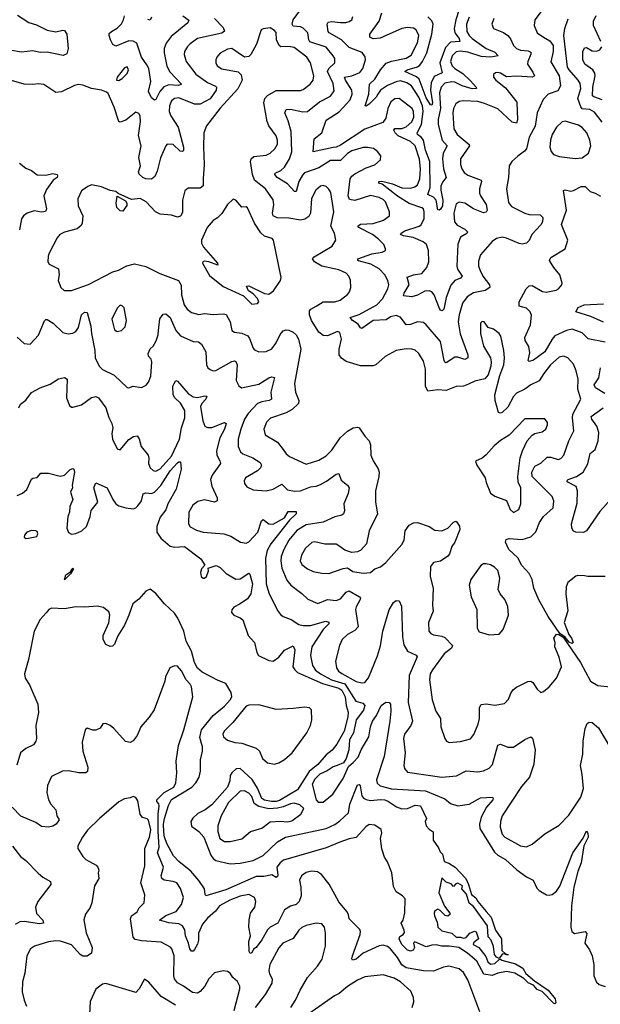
# Model space of a CAD drawing. Extents: x 1771496 to 1971148, y 471553 to 643630.
# Tile 496 of 656: x 1840313 to 1844372, y 618187 to 625066. Entities that reach past the tile are written whole.
import ezdxf

# ---------------------------------------------------------------- set-up
doc = ezdxf.new("R2010")
doc.units = 0

msp = doc.modelspace()

# ---------------------------------------------------------------- linework, layer by layer
at = {"layer": '0CON10XD'}
for points in [[(1843405, 625203.1), (1843362, 625065), (1843350.2, 625005), (1843356, 624975), (1843384.4, 624935), (1843390.9, 624915), (1843325, 624909.6), (1843288.9, 624871.1), (1843250.3, 624765), (1843266.5, 624695), (1843209.3, 624670.7), (1843188.5, 624625), (1843184.2, 624574.2), (1843199.5, 624485), (1843195, 624470), (1843185, 624470.7), (1843155, 624520), (1843105, 624650.5), (1843086.1, 624666.1), (1843005.7, 624705), (1843020.8, 624715), (1843095, 624737.4), (1843111, 624749), (1843129.1, 624775), (1843158.9, 624835), (1843195, 624964.4), (1843203.9, 625036.1), (1843195, 625059.6), (1843166.1, 625086.1)], [(1843795, 624113.1), (1843753.8, 624075), (1843734, 624045), (1843730.5, 623965), (1843715.5, 623884.5), (1843729.5, 623789.5), (1843752, 623762), (1843844.1, 623714.1), (1843875, 623706.2), (1843952.4, 623702.4), (1843970, 623685), (1843968.6, 623655), (1843957.1, 623632.9), (1843893.6, 623566.4), (1843875, 623523.8), (1843855, 623504.3), (1843825, 623498.9), (1843805, 623503.3), (1843715, 623540.4), (1843685, 623547.1), (1843645, 623538.5), (1843615, 623515.7), (1843535, 623424), (1843519.7, 623380.3), (1843520.8, 623345), (1843531.1, 623315), (1843550.7, 623275), (1843597.5, 623215), (1843599.2, 623195), (1843568, 623175), (1843485, 623158), (1843440.4, 623129.6), (1843408.4, 623085), (1843385.3, 623005.3), (1843377.1, 622955), (1843391.5, 622871.5), (1843445.4, 622725), (1843445.7, 622705), (1843425, 622693.3), (1843375, 622708.1), (1843355, 622708.1), (1843295, 622670), (1843285, 622674.2), (1843280, 622685), (1843255, 622817.1), (1843155, 622935.6), (1843135, 622951.1), (1843095, 622955.4), (1843045, 622935.9), (1843015.3, 622935.3), (1842975, 622987.5), (1842945, 623000), (1842905, 622989.6), (1842875, 622970), (1842784.8, 622965.2), (1842705, 622909.4), (1842695, 622913.8), (1842679.5, 622939.5), (1842640, 622965), (1842623.4, 622986.6), (1842685, 623006.3), (1842809.6, 623075), (1842848.4, 623115), (1842886.4, 623185), (1842892.5, 623215), (1842886.5, 623245), (1842865.4, 623285), (1842825, 623326.7), (1842768.5, 623358.5), (1842682, 623382), (1842675.8, 623385), (1842675.8, 623395), (1842775, 623431.2), (1842847.3, 623442.7), (1842870, 623455), (1842871.2, 623465), (1842857.5, 623495), (1842819.5, 623535), (1842778.5, 623565), (1842684.5, 623615), (1842676.9, 623625), (1842695, 623638.4), (1842785, 623642.2), (1842855.3, 623664.7), (1842898, 623695), (1842899.2, 623725), (1842869.6, 623795), (1842855, 623810.9), (1842825, 623824.6), (1842765, 623837.3), (1842655, 623802.2), (1842619.6, 623809.6), (1842608.4, 623835), (1842623.9, 623955), (1842635, 623973.3), (1842655, 623989.5), (1842735, 624030.6), (1842795, 624053.3), (1842835, 624086.7), (1842838, 624115), (1842815, 624146), (1842786.6, 624166.6), (1842744.5, 624174.5), (1842715, 624172.7), (1842635, 624149.1), (1842605, 624131.2), (1842556.2, 624083.8), (1842486.7, 624083.3), (1842405, 624031.9), (1842305, 623996.4), (1842289, 623981), (1842264.8, 623935), (1842245, 623866.2), (1842235, 623867.1), (1842185, 623918.8), (1842112.9, 623965), (1842095.8, 623985), (1842098.8, 623995), (1842138.3, 624011.7), (1842164.8, 624035.2), (1842199.2, 624095), (1842216, 624144), (1842210.2, 624285), (1842188.7, 624358.7), (1842167.1, 624415), (1842175, 624438.2), (1842205, 624441.8), (1842293.4, 624423.4), (1842325, 624424.6), (1842408.2, 624491.8), (1842485, 624532.1), (1842510.8, 624569.2), (1842505, 624621.4), (1842465.2, 624705), (1842474.8, 624725.2), (1842516.9, 624765), (1842515.7, 624794.3), (1842505, 624814.2), (1842455, 624873.8), (1842341.2, 624911.2), (1842333.2, 624925), (1842326.2, 624975), (1842295, 625007.7), (1842275, 625015.9), (1842225, 625021.8), (1842217.5, 625035), (1842224.7, 625065), (1842275, 625134.5)], [(1843965, 625132.9), (1843914.3, 625065), (1843908.8, 625025), (1843931.4, 624975), (1843973.6, 624943.6), (1844019.4, 624919.4), (1844041.8, 624885), (1844043.2, 624845), (1844025, 624772.5), (1844083.2, 624673.2), (1844093.3, 624605), (1844075, 624569.4), (1844007.5, 624545), (1843971.8, 624508.2), (1843929.6, 624415), (1843917.5, 624322.5), (1843875.3, 624245), (1843855.3, 624165), (1843842.3, 624147.7), (1843795, 624113.1)], [(1840297.7, 625097.7), (1840376.4, 625046.4), (1840430.6, 625030.6), (1840504.1, 624994.1), (1840565, 624982.5), (1840615, 624994.2), (1840625, 624991.2), (1840643.1, 624965), (1840651.1, 624865), (1840641.7, 624828.3), (1840615.8, 624815.8), (1840505, 624838.8), (1840455, 624836.5), (1840405, 624848.2), (1840325, 624840), (1840245, 624852.5)], [(1841675, 625074.4), (1841735, 625012.5), (1841744.5, 624985.5), (1841726.6, 624973.4), (1841555.3, 624934.7), (1841505, 624898.9), (1841485, 624879.2), (1841464.5, 624845), (1841462.2, 624822.2), (1841476.5, 624775), (1841543.1, 624685), (1841625, 624626.7), (1841680.9, 624600.9), (1841687.8, 624595), (1841686.1, 624575), (1841645, 624513.4), (1841575, 624475.7), (1841535, 624475.8), (1841425, 624520), (1841395, 624516.2), (1841375, 624500), (1841359.4, 624465), (1841357.2, 624425), (1841368.7, 624395), (1841420, 624315), (1841457.7, 624175), (1841457.5, 624152.5), (1841450, 624145), (1841435, 624148.5), (1841385, 624193.6), (1841343.7, 624196.3), (1841334, 624186), (1841298.3, 624101.7), (1841275, 624008.8), (1841258.3, 623971.7), (1841235, 623953.1), (1841195, 623954.6), (1841173.3, 623965), (1841148.3, 623988.3), (1841142.4, 624002.4), (1841158.5, 624045), (1841144.7, 624104.7), (1841162, 624185), (1841142.8, 624257.2), (1841157.6, 624355), (1841154.4, 624395), (1841145, 624412), (1841125, 624420), (1841056, 624365), (1841015, 624350.8), (1841005, 624354), (1840974, 624455), (1840930.7, 624550.7), (1840920.7, 624560.7), (1840884.1, 624574.1), (1840815, 624586.7), (1840755, 624609.4), (1840725, 624613.1), (1840695, 624605.6), (1840605, 624562.5), (1840565, 624558.9), (1840482.7, 624612.7), (1840445, 624619.2), (1840404.1, 624614.1), (1840345, 624617.1), (1840255, 624642.5)], [(1841454.1, 625094.1), (1841495.7, 625064.3), (1841489.4, 625045), (1841370.7, 624949.3), (1841336.6, 624903.4), (1841323.8, 624866.2), (1841322.4, 624835), (1841341.6, 624741.6), (1841362.5, 624702.5), (1841444.2, 624615), (1841422.9, 624607.1), (1841355, 624611.1), (1841321.5, 624598.5), (1841292.8, 624565), (1841265, 624508.8), (1841255, 624503.8), (1841235, 624520.8), (1841213.3, 624565), (1841230.5, 624635), (1841214.8, 624725), (1841202.2, 624752.2), (1841163.5, 624805), (1841132.5, 624902.5), (1841106.9, 624916.9), (1841075, 624917.6), (1840985, 624881.8), (1840965, 624892.9), (1840946.7, 624925), (1840937.8, 624955), (1840939.4, 624970.6), (1840953.8, 624985), (1840995, 625007.1), (1841025, 625038.6), (1841039.5, 625065), (1841045.5, 625094.5)], [(1841233.2, 625085), (1841225, 625063.3), (1841207.8, 625067.8)], [(1843627.5, 625075), (1843614, 625035), (1843625, 625003.8), (1843695, 624976.4), (1843725, 624956.5), (1843743.3, 624933.3), (1843766.1, 624885), (1843785, 624865.4), (1843815, 624854.1), (1843868.4, 624848.4), (1843885, 624838.6), (1843887.1, 624825), (1843865.4, 624775), (1843863.8, 624755), (1843900.6, 624700.6), (1843911.9, 624675), (1843895, 624664), (1843788.4, 624671.6), (1843716.5, 624666.5), (1843675, 624692.9), (1843655, 624697.5), (1843640, 624695), (1843625.9, 624684.1), (1843626, 624665), (1843642, 624645), (1843709.6, 624589.6), (1843789.3, 624489.3), (1843793.6, 624366.4), (1843785, 624344), (1843755, 624350.6), (1843655, 624444.7), (1843561.7, 624481.7), (1843515, 624494.7), (1843415, 624499.6), (1843385, 624494.5), (1843361.5, 624478.5), (1843346.5, 624445), (1843341.2, 624415), (1843348.2, 624305), (1843370.4, 624265), (1843454.5, 624195), (1843456.4, 624185), (1843395.5, 624095), (1843395.6, 624055), (1843404.4, 624025), (1843419.2, 623999.2), (1843445, 623979.1), (1843538, 623945), (1843542.2, 623935), (1843527.9, 623885), (1843528.2, 623855), (1843534.8, 623834.8), (1843573.5, 623775), (1843581.4, 623735), (1843575, 623722), (1843555, 623718.1), (1843485, 623745.4), (1843425, 623783.6), (1843385, 623791.5), (1843365, 623779.2), (1843348.5, 623715), (1843352.9, 623655), (1843371.3, 623631.3), (1843425, 623603.8), (1843442.5, 623585), (1843438.5, 623571.5), (1843393.9, 623546.1), (1843375, 623497.5), (1843367.7, 623345), (1843374, 623324), (1843405.5, 623274.5), (1843395, 623260.9), (1843354.4, 623245), (1843327.2, 623212.8), (1843293.1, 623125), (1843278.1, 623045), (1843267, 623033), (1843255, 623036.2), (1843247.6, 623047.6), (1843210.4, 623145), (1843195, 623164.5), (1843175, 623171.5), (1843145, 623169.1), (1843095, 623142.9), (1843055, 623130.9), (1842996.4, 623136.4), (1843001.1, 623155), (1843036.7, 623215), (1843022.7, 623267.3), (1843065.9, 623284.1), (1843125, 623294.1), (1843160, 623335), (1843173.4, 623375), (1843171.2, 623455), (1843156, 623495), (1843132.7, 623515), (1843063.3, 623545), (1842995, 623555.4), (1842974.4, 623565), (1842980, 623575), (1843005, 623590.2), (1843105, 623622.9), (1843118, 623632), (1843141.4, 623675), (1843140.2, 623725), (1843135, 623744.3), (1843125, 623752.9), (1843035, 623781.3), (1842954.3, 623834.3), (1842847.6, 623917.6), (1842824.2, 623925), (1842822.5, 623935), (1842845, 623937.3), (1842918.7, 623918.6), (1842985, 623892.6), (1843045, 623890), (1843075, 623898.5), (1843095, 623913.5), (1843110.6, 623955), (1843114.7, 624025), (1843109, 624091), (1843078.6, 624185), (1843045.4, 624215), (1842957.9, 624255), (1842936.9, 624275), (1842927.8, 624295), (1842935, 624305.6), (1842985, 624306), (1843015, 624316.8), (1843055, 624351.8), (1843067.3, 624385), (1843066.9, 624425), (1843057.1, 624445), (1842965, 624515.6), (1842935, 624514.4), (1842906.4, 624493.6), (1842886.5, 624445), (1842872.7, 624377.3), (1842852.2, 624347.8), (1842725, 624300.6), (1842555, 624189.8), (1842525, 624175.6), (1842505, 624173.8), (1842365, 624143.3), (1842370.8, 624235), (1842424.4, 624275), (1842454.8, 624365.2), (1842546.8, 624423.2), (1842622.5, 624507.5), (1842636.7, 624545), (1842635.9, 624575), (1842590.5, 624645), (1842584.6, 624665), (1842635, 624673.5), (1842691.7, 624698.3), (1842712.5, 624725), (1842730.9, 624785), (1842728.1, 624808.1), (1842706.6, 624836.6), (1842615, 624872.4), (1842562.1, 624925), (1842475.6, 624975), (1842468.5, 624985), (1842461.5, 625035), (1842470, 625050), (1842495, 625054.6), (1842555, 625046.2), (1842592.6, 625047.4), (1842617.1, 625052.9), (1842634.3, 625065), (1842642.4, 625087.6)], [(1843454.2, 625085), (1843436.2, 625035), (1843439, 624985), (1843455.8, 624955.8), (1843476.5, 624935), (1843574.6, 624864.6), (1843635, 624840.4), (1843658, 624815), (1843605.8, 624804.2), (1843538.2, 624808.2), (1843445, 624839), (1843395, 624846.4), (1843365, 624840.8), (1843336.6, 624815), (1843325.3, 624775), (1843336.7, 624745), (1843355.4, 624725), (1843410.4, 624690.4), (1843465, 624640), (1843504.5, 624595), (1843505.7, 624585), (1843475, 624583.8), (1843406.7, 624605), (1843355, 624629.3), (1843335, 624631.9), (1843285, 624623.6), (1843258.6, 624595), (1843248.5, 624555), (1843253.5, 624445), (1843238.3, 624368.3), (1843238.3, 624335), (1843265.2, 624225.2), (1843302.1, 624185), (1843273, 624135), (1843269, 624095), (1843274.8, 624025), (1843294.5, 623965), (1843267.8, 623932.2), (1843257.8, 623902.2), (1843256.3, 623875), (1843270.9, 623805), (1843267.7, 623765), (1843255, 623741.8), (1843245, 623735.6), (1843235, 623737.5), (1843224.1, 623805), (1843205, 623825.9), (1843166.7, 623845), (1843182.3, 623895), (1843181, 624075), (1843150.4, 624155), (1843134.7, 624224.7), (1843120.4, 624245), (1843094.1, 624265), (1843090.8, 624275), (1843121.1, 624335), (1843133.4, 624425), (1843128.6, 624465), (1843103.9, 624525), (1843051.8, 624605), (1843018.9, 624625), (1842975, 624638.5), (1842945, 624632.8), (1842884.3, 624605.7), (1842835.7, 624575), (1842817.5, 624545), (1842805, 624524), (1842755, 624476), (1842735, 624462), (1842727.5, 624465), (1842753.8, 624545), (1842757.5, 624615), (1842795, 624650.4), (1842834.2, 624715), (1842875, 624762.9), (1842912.7, 624777.3), (1843015, 624797.8), (1843050.7, 624819.3), (1843094.1, 624905), (1843103.1, 624955), (1843085, 624995.6), (1843065, 625007.3), (1843025, 625012.4), (1842984.2, 625005), (1842831.8, 624938.2), (1842785, 624933.5), (1842761.4, 624945), (1842760.6, 624965), (1842825, 625057.1), (1842843.6, 625115)], [(1844385, 624349.6), (1844330.5, 624420.5), (1844298.2, 624438.2), (1844245, 624444.3), (1844235, 624456.7), (1844215.8, 624515), (1844235.4, 624585), (1844230.2, 624620.2), (1844217.8, 624645), (1844154, 624715), (1844142.5, 624735), (1844116.5, 624955), (1844124.2, 625004.2), (1844147.3, 625072.7)], [(1844375.6, 624915), (1844324.7, 625025), (1844325.3, 625055), (1844342, 625095)], [(1844405, 621176.7), (1844285, 621175.6), (1844260.3, 621180.3), (1844215.8, 621184.2), (1844201.3, 621178.7), (1844145.8, 621134.2), (1844132, 621105), (1844130, 621055), (1844144.1, 620935.9), (1844118.8, 620855), (1844151.4, 620771.4), (1844171.2, 620745), (1844182.5, 620715), (1844175, 620707.5), (1844155, 620717.5), (1844125, 620752.5), (1844088.3, 620778.3), (1844007.7, 620897.7), (1843943.2, 621013.2), (1843907.1, 621095), (1843895.7, 621155), (1843875, 621198), (1843822.8, 621252.8), (1843795, 621305.6), (1843732.1, 621365), (1843710, 621415), (1843713.8, 621435), (1843735, 621441.1), (1843826.2, 621433.8), (1843885, 621452.9), (1843921.2, 621488.8), (1843947.3, 621552.7), (1843975, 621595.5), (1844042.2, 621655), (1844047.8, 621705), (1844035, 621734), (1843896, 621875), (1843892.1, 621905), (1843915, 621946.2), (1843955, 621967.9), (1844001.1, 622008.9), (1844025, 622010.4), (1844076.4, 621993.6), (1844095, 622000), (1844116.7, 622023.3), (1844152.3, 622125), (1844186.5, 622195), (1844176.7, 622285), (1844179.5, 622310.5), (1844235.4, 622415), (1844215.7, 622485), (1844215.9, 622555), (1844204.1, 622614.1), (1844185, 622659.2), (1844145, 622702.9), (1844115, 622715.6), (1844085, 622709.6), (1844024.6, 622655), (1843977.9, 622595), (1843945, 622542.5), (1843885, 622516.4), (1843845.3, 622484.7), (1843785, 622456.5), (1843765, 622434.3), (1843725, 622358.1), (1843685, 622323.1), (1843675, 622317.5), (1843661.1, 622321.1), (1843636.9, 622405), (1843635.3, 622445), (1843669.5, 622580.5), (1843698.5, 622655), (1843702.9, 622705), (1843696.7, 622755), (1843675.6, 622855), (1843665, 622873.8), (1843625, 622903.3), (1843587, 622917), (1843560, 622955), (1843545, 622956.7), (1843533.3, 622945), (1843534, 622875), (1843555.8, 622785), (1843603.3, 622705), (1843609.4, 622675), (1843607.1, 622645), (1843588.5, 622585), (1843565, 622556.9), (1843495, 622540.4), (1843450.5, 622520.5), (1843415, 622506.8), (1843365, 622503.9), (1843295.4, 622474.6), (1843235, 622479.6), (1843165, 622471.1), (1843149.7, 622505), (1843150, 622625), (1843135, 622681.2), (1843102.9, 622735), (1843077, 622757), (1843055, 622764.4), (1843015, 622766.7), (1842945, 622755.6), (1842867.9, 622712.1), (1842802, 622655), (1842785, 622646.9), (1842695, 622648.1), (1842595, 622677.3), (1842561.7, 622701.7), (1842547.1, 622725), (1842545.4, 622765), (1842562.5, 622835), (1842551.5, 622881.5), (1842535, 622888.5), (1842465, 622857.5), (1842435, 622858.9), (1842403.6, 622883.6), (1842353.5, 622965), (1842338.2, 623005), (1842338.2, 623031.8), (1842349.2, 623045), (1842385, 623065.5), (1842433.3, 623095), (1842515, 623095.4), (1842552.1, 623107.9), (1842604.6, 623145.4), (1842618.6, 623165), (1842628.6, 623195), (1842625.5, 623245.5), (1842612.9, 623275), (1842594.2, 623295), (1842545, 623318.7), (1842425, 623343.9), (1842373.6, 623375), (1842360.5, 623395), (1842371.2, 623408.8), (1842496.4, 623483.6), (1842522.2, 623525), (1842513.6, 623575), (1842487.6, 623625), (1842508.7, 623725), (1842488, 623858), (1842475, 623882), (1842455, 623900), (1842435, 623907.5), (1842415, 623904.2), (1842383.9, 623876.1), (1842353, 623817), (1842346.4, 623715), (1842335, 623691.9), (1842306.2, 623673.8), (1842275, 623666.6), (1842195, 623680.7), (1842111.9, 623681.9), (1842085.7, 623695), (1842080, 623715), (1842089.1, 623775), (1842085, 623808.8), (1842031.8, 623885), (1841955.2, 623945.2), (1841941.1, 623985), (1841926, 624075), (1841931.5, 624095), (1841949.2, 624110.8), (1842035, 624120.9), (1842065, 624133.6), (1842096.3, 624163.7), (1842115, 624196.7), (1842116, 624225), (1842105.4, 624255), (1842055.6, 624325), (1842043.5, 624355), (1842018.8, 624485), (1842027.1, 624515), (1842044.2, 624535.7), (1842105, 624570.8), (1842275, 624571.5), (1842295, 624578.5), (1842343.6, 624615), (1842363.8, 624645), (1842368.4, 624675), (1842345.5, 624765), (1842320, 624805), (1842232, 624872), (1842195, 624880), (1842137.9, 624877.9), (1842125.7, 624885), (1842109.3, 624925), (1842105, 624976.7), (1842095, 624990), (1842065, 625008.8), (1842015, 625003.3), (1842000, 624995), (1841968.6, 624895), (1841927.8, 624822.2), (1841915, 624810), (1841885, 624805.6), (1841795, 624866.2), (1841765, 624860), (1841715, 624832.5), (1841690.8, 624805), (1841682.9, 624785), (1841683.1, 624765), (1841692.9, 624745), (1841725, 624722.7), (1841841.2, 624701.2), (1841862.2, 624682.2), (1841867.9, 624645), (1841837.6, 624582.4), (1841715, 624447.8), (1841618.6, 624325), (1841601.1, 624275), (1841597.5, 624175), (1841603.1, 624055), (1841594.5, 623955), (1841596.4, 623905), (1841575, 623889.5), (1841490.3, 623889.7), (1841468.3, 623871.7), (1841450.6, 623805), (1841451.3, 623718.7), (1841436.6, 623693.4), (1841415, 623687.5), (1841375, 623700), (1841295, 623706.7), (1841262.9, 623725), (1841198, 623795), (1841155, 623816.7), (1841095, 623810.6), (1841002.3, 623852.3), (1840985, 623866), (1840945, 623872), (1840885, 623899.5), (1840815, 623911.8), (1840788.1, 623901.9), (1840745, 623871.4), (1840718.6, 623815), (1840720.8, 623765), (1840753.8, 623695), (1840749.2, 623645), (1840742.1, 623627.9), (1840715, 623605.8), (1840627, 623583), (1840594.1, 623565.9), (1840575, 623542), (1840520, 623435), (1840511.4, 623415), (1840510, 623375), (1840519.5, 623359.5), (1840583.3, 623325), (1840588, 623285), (1840582.5, 623245), (1840601.2, 623195), (1840624.1, 623174.1), (1840673.9, 623173.9), (1840795, 623215.6), (1840965, 623305.8), (1841003.6, 623316.4), (1841063, 623347), (1841115, 623360), (1841195, 623341.1), (1841293.5, 623293.5), (1841422.9, 623245), (1841441.4, 623211.4), (1841443.5, 623145), (1841462.2, 623075), (1841483.1, 623043.1), (1841515, 623020.8), (1841566.1, 623006.1), (1841605, 623012.9), (1841665, 623005.6), (1841737.7, 623012.3), (1841756, 623006), (1841784.6, 622954.6), (1841796.2, 622895), (1841814.4, 622884.4), (1841866.7, 622876.7), (1841906.9, 622856.9), (1841920.1, 622840.1), (1841945, 622771.4), (1841955, 622760.5), (1841985, 622746.7), (1842035, 622747.8), (1842075, 622767.1), (1842105, 622809.2), (1842133.1, 622866.9), (1842155, 622891.5), (1842175, 622900), (1842195, 622897.7), (1842225, 622882.1), (1842245, 622864.4), (1842262.9, 622835), (1842277.5, 622765), (1842232.9, 622525), (1842241.8, 622465), (1842263.2, 622405), (1842261.5, 622385), (1842217.2, 622342.8), (1842175, 622318.9), (1842067, 622283), (1842038.6, 622255), (1842019.2, 622205), (1842030, 622165), (1842114.7, 622114.7), (1842155, 622064.2), (1842175, 622034.2), (1842198, 622015), (1842315, 621960), (1842405, 621988.1), (1842455, 622019.2), (1842495, 622058), (1842554.3, 622145), (1842605, 622192.5), (1842644.5, 622215.5), (1842675, 622219.2), (1842685, 622214), (1842726.3, 622156.3), (1842757.1, 622125), (1842764.4, 622095), (1842766.7, 622025), (1842783.3, 621985), (1842819.5, 621929.5), (1842826.2, 621905), (1842824.5, 621875), (1842800.9, 621775), (1842800.8, 621695), (1842813.6, 621615), (1842756.1, 621496.1), (1842737.8, 621405), (1842698.8, 621361.2), (1842675, 621348.2), (1842635, 621342.9), (1842585, 621360.6), (1842545, 621390.8)], [(1844385, 624506), (1844326.7, 624526.7), (1844318.2, 624535), (1844319.3, 624595), (1844336.2, 624675), (1844334, 624694), (1844318.5, 624715), (1844264, 624755), (1844248.9, 624785), (1844250, 624845), (1844260.9, 624869.1), (1844275, 624871.2), (1844315, 624850), (1844345, 624845.5), (1844367.5, 624855), (1844383, 624877)], [(1841005, 624641.2), (1841028.8, 624655), (1841065, 624690), (1841073.3, 624715), (1841065, 624736.2), (1841045, 624730), (1840993.3, 624665), (1840990, 624645), (1841005, 624641.2)], [(1844195.6, 624095.6), (1844245, 624102.2), (1844289.2, 624135), (1844305.5, 624184.5), (1844299.5, 624225), (1844277.3, 624275), (1844245, 624314.3), (1844219.4, 624329.4), (1844125, 624358), (1844105, 624352.5), (1844064.5, 624315.5), (1844035.6, 624265), (1844024.4, 624225), (1844020, 624175), (1844028, 624145), (1844044.5, 624124.5), (1844085, 624110), (1844195.6, 624095.6)], [(1840310.8, 624065), (1840355, 624028.1), (1840395, 624012.5), (1840435, 623981.4), (1840495, 623981.1), (1840545, 623991.4), (1840573.8, 623983.8), (1840578, 623975), (1840573.8, 623965), (1840546.7, 623945), (1840500.7, 623879.3), (1840480.5, 623835), (1840499.4, 623745), (1840494.4, 623725.6), (1840465, 623722.7), (1840415, 623730.9), (1840365, 623714.2), (1840340, 623695), (1840325.8, 623675), (1840312.5, 623597.5)], [(1844405, 622813.3), (1844285.9, 622835.9), (1844245, 622879.6), (1844174.6, 622904.6), (1844135.8, 622895), (1844055, 622857.5), (1844034.2, 622835), (1843984.6, 622745), (1843905, 622686.9), (1843875, 622679.2), (1843868, 622685), (1843879.1, 622739.1), (1843872.9, 622782.9), (1843846.9, 622825), (1843843.3, 622845), (1843883.2, 622935), (1843891.7, 623001.7), (1843881.1, 623025), (1843855, 623050.6), (1843805.6, 623065.6), (1843803.6, 623095), (1843853.9, 623186.1), (1843875, 623207.1), (1843895, 623210), (1843966.6, 623166.6), (1843992.4, 623162.4), (1844063.6, 623176.4), (1844078.8, 623185), (1844103.3, 623215), (1844106.1, 623226.1), (1844089.2, 623285), (1844047.5, 623335), (1844016, 623385), (1844026.2, 623405), (1844126.2, 623465), (1844144, 623525), (1844101.4, 623635), (1844134.4, 623735), (1844115, 623872.5), (1844125, 623877.5), (1844165, 623868.9), (1844185, 623871.9), (1844238.6, 623901.4), (1844265, 623901.9), (1844300, 623865), (1844336.7, 623855), (1844372.5, 623832.5)], [(1841035, 623728.8), (1841015, 623730), (1840993.1, 623755), (1840987.5, 623785), (1840995, 623833.3), (1841051.5, 623801.5), (1841062.9, 623785), (1841061.7, 623768.3), (1841035, 623728.8)], [(1841935, 623080), (1841975, 623082.9), (1841984.2, 623095), (1841975, 623117.5), (1841945, 623151.9), (1841911.9, 623171.9), (1841897.5, 623205), (1841915, 623206.7), (1842025, 623152.3), (1842055, 623148.9), (1842088, 623172), (1842135.8, 623245), (1842141.9, 623265), (1842087.5, 623525), (1842078.2, 623538.2), (1842025, 623554.4), (1841997.7, 623577.7), (1841955.4, 623645), (1841905, 623751.2), (1841895, 623760), (1841865, 623756), (1841825, 623806.2), (1841805, 623813.3), (1841766, 623775), (1841725, 623712), (1841695, 623682.5), (1841665, 623663.8), (1841624.3, 623615), (1841584.4, 623525), (1841584.4, 623505.6), (1841597.8, 623477.8), (1841662.4, 623402.4), (1841695.8, 623365), (1841698, 623352), (1841635.5, 623375.5), (1841601.7, 623378.3), (1841593.3, 623375), (1841590, 623365), (1841640.2, 623280.2), (1841735, 623201.9), (1841876.9, 623136.9), (1841935, 623080)], [(1840995, 622888.8), (1841025, 622894), (1841049.8, 622920.2), (1841059.1, 622965), (1841043, 623053), (1841028.3, 623068.3), (1841015, 623070.8), (1840995, 623052), (1840956.5, 622975), (1840975, 622900), (1840995, 622888.8)], [(1844395, 622953.1), (1844305, 622992), (1844200, 623025), (1844218.1, 623055), (1844258, 623075), (1844395, 623081.1)], [(1840295, 622848.8), (1840345, 622803.3), (1840385, 622800), (1840445, 622863.3), (1840461.2, 622901.2), (1840486.4, 622963.6), (1840495, 622971.4), (1840505, 622970.6), (1840546.4, 622946.4), (1840615, 622880), (1840650.7, 622870.7), (1840685, 622875.4), (1840705, 622887.8), (1840724.6, 622915), (1840745.5, 623005), (1840765, 623022.5), (1840785, 623020.8), (1840810, 622925), (1840814.2, 622875), (1840838.2, 622755), (1840840, 622705), (1840869.2, 622645), (1840891.3, 622621.3), (1840973, 622583), (1841065, 622496.7), (1841075, 622494), (1841105, 622507.1), (1841165, 622495.7), (1841197, 622513), (1841213.1, 622535), (1841230, 622575), (1841236.5, 622675), (1841232.7, 622695), (1841212.5, 622715), (1841211.8, 622735), (1841224.2, 622765.8), (1841245.5, 622785), (1841266.8, 622823.2), (1841280.9, 622865), (1841282.9, 622895), (1841293.7, 622976.3), (1841315, 623010), (1841335, 623012), (1841365.4, 622985), (1841404.1, 622894.1), (1841436.7, 622856.7), (1841525, 622819.2), (1841562.5, 622815), (1841585, 622798.8), (1841613.8, 622745), (1841618.9, 622655), (1841629.2, 622635), (1841645, 622621.4), (1841665, 622612.9), (1841685, 622614.4), (1841795, 622677.5), (1841815, 622683.1), (1841825, 622678.6), (1841832.9, 622655), (1841826.1, 622546.1), (1841845, 622508), (1841864.5, 622494.5), (1841985, 622520.4), (1842055, 622563.6), (1842075, 622571.4), (1842095, 622567.5), (1842068.5, 622465), (1842074.3, 622415), (1842056.2, 622405), (1842005, 622397.6), (1841975.5, 622385), (1841910, 622315), (1841884.1, 622275), (1841857.7, 622205), (1841839.6, 622135), (1841839.6, 622085), (1841857.4, 622047.4), (1841872.2, 622032.2), (1841942.5, 622005), (1841993.1, 621973.1), (1842004.4, 621955), (1841995.5, 621935), (1841975, 621913.6), (1841892.5, 621865), (1841882.5, 621845), (1841884.2, 621825.8), (1841901.7, 621801.7), (1841945, 621782.5), (1842035, 621774.5), (1842085, 621787.3), (1842145, 621821.1), (1842185, 621781.8), (1842235, 621772.4), (1842275, 621774.7), (1842345, 621801.6), (1842385, 621806.9), (1842415, 621819.2), (1842458.8, 621841.2), (1842525, 621890.9), (1842545, 621895.8), (1842559.1, 621849.1), (1842604.4, 621814.4), (1842615.6, 621795), (1842610, 621755), (1842580, 621685), (1842584.2, 621635.8), (1842577.5, 621615), (1842565.5, 621604.5), (1842515, 621592.1), (1842434, 621556), (1842315, 621536.9), (1842251.4, 621498.6), (1842195, 621429.5), (1842158.9, 621365), (1842141.2, 621315), (1842138.2, 621285), (1842144.8, 621234.8), (1842179.9, 621149.9), (1842208.9, 621115), (1842285, 621057.1), (1842327.1, 621017.1), (1842397.9, 620987.9), (1842465, 621014.6), (1842525, 621009.2), (1842555, 621020.9), (1842595, 621066.6), (1842615, 621075.9), (1842689.2, 621035), (1842695.7, 621025), (1842693.3, 621015), (1842665.4, 620965), (1842661.3, 620945), (1842678.5, 620825), (1842655, 620799.5), (1842605, 620770.5)], [(1844404.5, 622455), (1844337.5, 622495), (1844329.6, 622515), (1844361.2, 622565), (1844373.3, 622635)], [(1840306.2, 622353.8), (1840318.9, 622381.1), (1840355, 622407.5), (1840395, 622462), (1840455.5, 622494.5), (1840525, 622520.8), (1840585, 622557.5), (1840625, 622565.7), (1840644.3, 622554.3), (1840639.2, 622425), (1840660.9, 622370.9), (1840675, 622360), (1840685, 622360), (1840745, 622376.7), (1840815, 622427.5), (1840845, 622434.4), (1840864, 622425), (1840914.6, 622355), (1840935, 622286.7), (1840957.5, 622245), (1840964.2, 622215), (1840957.5, 622175), (1840960.8, 622135), (1840995, 622067.5), (1841015, 622060), (1841075, 622133.8), (1841107.5, 622155), (1841135, 622158.8), (1841147.3, 622137.3), (1841161.9, 622085), (1841211.8, 622025), (1841216.4, 622003.6), (1841212.9, 621965), (1841224.6, 621935), (1841245, 621915.6), (1841265, 621911.2), (1841295, 621927.3), (1841375, 622016.2), (1841429.6, 622135), (1841444.2, 622215.8), (1841466.2, 622285), (1841466.2, 622336.2), (1841437.7, 622387.7), (1841396.9, 622425), (1841385.4, 622445), (1841384.3, 622505), (1841392, 622525), (1841404.2, 622545.8), (1841415, 622540), (1841491.8, 622455), (1841525, 622432), (1841555, 622426), (1841607.8, 622437.8), (1841621.2, 622435), (1841613.5, 622415), (1841586.2, 622385), (1841577.3, 622365), (1841593.8, 622263.8), (1841607, 622227), (1841625, 622218.2), (1841655, 622217.7), (1841745, 622251.4), (1841755.5, 622245.5), (1841745, 622205.7), (1841712.7, 622145), (1841688.5, 622055), (1841690.9, 622025), (1841712.1, 621985), (1841715.6, 621965), (1841657.8, 621885), (1841646.5, 621855), (1841656.2, 621806.2), (1841692.5, 621725), (1841692.5, 621705), (1841675, 621695.6), (1841605, 621711.1), (1841559.1, 621700.9), (1841523.3, 621675), (1841495.5, 621625), (1841493.2, 621543.2), (1841505, 621524.2), (1841549.6, 621499.6), (1841595, 621485.4), (1841740, 621475), (1841788.8, 621458.8), (1841856.2, 621415), (1841895, 621409.6), (1841915, 621418.8), (1841977.3, 621485), (1842004.1, 621565.9), (1842013.8, 621575), (1842055, 621544.6), (1842085, 621542.9), (1842164.7, 621585), (1842189.6, 621630.4), (1842245, 621631.2), (1842245.5, 621615), (1842199.5, 621570.5), (1842068.3, 621405), (1842042.2, 621357.8), (1842032, 621305), (1842035.3, 621125), (1842055, 621062.5), (1842115, 620938), (1842135, 620910.6), (1842155, 620896.7), (1842210, 620875), (1842265, 620840.4), (1842295, 620834), (1842345, 620834.7), (1842453, 620863), (1842475, 620856.7), (1842472.9, 620845), (1842434.7, 620805), (1842354.6, 620685), (1842346.2, 620623.8), (1842360, 620555), (1842381.9, 620521.9), (1842415.4, 620495), (1842491.8, 620455), (1842585, 620426.3), (1842662.6, 620305), (1842710.8, 620290.8), (1842726.7, 620275), (1842717.5, 620242.5), (1842665.4, 620175), (1842647.5, 620085), (1842618.6, 620035), (1842614.7, 619965.3), (1842596.3, 619903.7), (1842576.4, 619873.6), (1842533.4, 619856.6), (1842505, 619847.3), (1842461.9, 619818.1), (1842410.5, 619795), (1842375, 619760.4), (1842357.3, 619725), (1842385.8, 619615.8), (1842398.3, 619598.3), (1842435, 619600), (1842503.1, 619655), (1842573.3, 619765), (1842611.1, 619848.9), (1842645, 619875.7), (1842679.1, 619915), (1842699.3, 619965), (1842752.8, 620055), (1842764.2, 620125), (1842779.4, 620165), (1842806.9, 620205), (1842840, 620275), (1842872.6, 620297.4), (1842895, 620295.9), (1842905.3, 620285.3), (1842906.8, 620235), (1842901.6, 620165), (1842861.6, 619918.4), (1842806.4, 619755), (1842811.4, 619731.4), (1842833.8, 619713.8), (1842911.7, 619691.7), (1843148.8, 619678.8), (1843285, 619623.5), (1843325, 619591.1), (1843375, 619573.1), (1843455, 619585.7), (1843535, 619630.6), (1843618.8, 619635), (1843623.8, 619625), (1843620, 619615), (1843575.6, 619564.4), (1843538.4, 619495), (1843526.2, 619445), (1843528.5, 619415), (1843631.2, 619251.2), (1843655, 619230), (1843709.2, 619199.2), (1843787.7, 619127.7), (1843855, 619078), (1843903.3, 619055), (1843929.1, 618999.1), (1843945, 618982.5), (1843995, 618952.5), (1844015, 618949.2), (1844035, 618954.2), (1844065, 618978.6), (1844087.9, 619012.1), (1844179.2, 619245), (1844252.2, 619347.8), (1844275, 619400), (1844285, 619382.5), (1844286.9, 619355), (1844255.5, 619295), (1844238.2, 619175), (1844214.8, 619115.2), (1844186.3, 619005), (1844169.7, 618875), (1844165.5, 618725.5), (1844172, 618695), (1844191.5, 618681.5), (1844265, 618696.1), (1844278.5, 618681.5)], [(1844426.7, 621695), (1844369.4, 621630.6), (1844275, 621496.2), (1844255, 621484), (1844200, 621485), (1844185, 621492.5), (1844173.3, 621515), (1844171.4, 621545), (1844210.9, 621689.1), (1844212.3, 621775), (1844202.5, 621805), (1844145.8, 621835), (1844138, 621845), (1844146.7, 621855), (1844205, 621874), (1844251.5, 621905), (1844285, 621964), (1844301.5, 622035), (1844335, 622064.5), (1844357.9, 622125), (1844361.1, 622181.1), (1844346.4, 622226.4), (1844311.5, 622275), (1844306.9, 622295), (1844392.5, 622355)], [(1843765, 621624), (1843803.3, 621645), (1843816, 621685), (1843815.5, 621794.5), (1843798.2, 621835), (1843795.3, 621875.3), (1843811.2, 622005), (1843827.1, 622055), (1843859.4, 622125), (1843895, 622162.9), (1843915, 622174.2), (1843965, 622186.2), (1843990, 622205), (1844003.3, 622235), (1844003, 622253), (1843985, 622277.5), (1843845, 622277.5), (1843735.4, 622164.6), (1843675, 622126.9), (1843630.5, 622089.5), (1843575, 622025.8), (1843545, 622003.8), (1843498.3, 621981.7), (1843507.5, 621955), (1843567.5, 621865), (1843573.6, 621833.6), (1843605, 621758), (1843635, 621737.5), (1843715, 621706.7), (1843741.2, 621645), (1843765, 621624)], [(1840295, 621742.5), (1840331.7, 621758.3), (1840363.1, 621785), (1840395, 621856.7), (1840405, 621863.3), (1840435, 621866.7), (1840461.4, 621898.6), (1840515, 621898.8), (1840595, 621876.2), (1840625, 621883.8), (1840665, 621923.8), (1840685, 621930), (1840692.5, 621925), (1840696, 621905), (1840680, 621815), (1840682.5, 621795), (1840668.8, 621765), (1840683.3, 621715), (1840664.2, 621665), (1840660.6, 621625), (1840649.2, 621595), (1840642.9, 621515), (1840653.2, 621483.2), (1840675, 621470.8), (1840705, 621476.5), (1840746.7, 621495), (1840779.1, 621525), (1840804.8, 621595), (1840813.3, 621636.7), (1840858.5, 621695), (1840831.2, 621795), (1840845, 621830), (1840925, 621796.7), (1840963.9, 621715), (1840986.1, 621685), (1841005, 621670.5), (1841055, 621654.8), (1841105, 621648), (1841125, 621656.2), (1841139.6, 621670.4), (1841164.6, 621705), (1841176.9, 621753.1), (1841195, 621760.6), (1841235, 621755.3), (1841255.4, 621765), (1841298.6, 621811.4), (1841365, 621914.7), (1841415, 621970.6), (1841425, 621977.5), (1841436.4, 621976.4), (1841441.4, 621925), (1841405.6, 621785.6), (1841348.1, 621685), (1841335, 621643.1), (1841295, 621590.6), (1841271.6, 621525), (1841271.6, 621485), (1841299.7, 621445), (1841365, 621388.4), (1841395, 621380.7), (1841465, 621384.6), (1841578.7, 621298.7), (1841607.5, 621255), (1841585, 621230), (1841576.4, 621203.6), (1841582.5, 621175), (1841595, 621164), (1841605, 621163.8), (1841618.8, 621175), (1841632.5, 621215), (1841630, 621235), (1841686.1, 621253.9), (1841715, 621240), (1841757, 621197), (1841825, 621157.5), (1841855, 621160), (1841915, 621200), (1841922.7, 621192.7), (1841940.4, 621125), (1841928.5, 621055), (1841905, 621019.4), (1841855, 620984.2), (1841808.8, 620961.2), (1841796.1, 620943.9), (1841793.3, 620925), (1841810, 620905), (1841855, 620886.9), (1841872.7, 620872.7), (1841911.1, 620765), (1841954, 620715), (1841971.2, 620645), (1841983.3, 620625), (1842055, 620590), (1842085, 620584.2), (1842125, 620613.1), (1842165, 620660.9), (1842225, 620691.5), (1842235.2, 620664.8), (1842223.5, 620545), (1842235.6, 620525), (1842255.6, 620505), (1842428.6, 620428.6), (1842545, 620397), (1842565, 620381.6), (1842588.7, 620335), (1842595, 620275.8), (1842609.4, 620229.4), (1842606.2, 620195), (1842580.3, 620095), (1842530.6, 620005), (1842496.3, 619963.7), (1842455, 619931), (1842397.6, 619862.4), (1842337, 619813), (1842255.2, 619685), (1842129.2, 619610.8), (1842105, 619603.2), (1842073.7, 619603.7), (1842025, 619612.4), (1842006.6, 619625), (1841976.3, 619696.3), (1841938.9, 619758.9), (1841855, 619835.5), (1841827.3, 619832.7), (1841795, 619803.8), (1841783.5, 619785), (1841781.1, 619748.9), (1841765.7, 619705), (1841655, 619581.1), (1841608.9, 619545), (1841559.1, 619520.9), (1841522.9, 619487.1), (1841510.4, 619465), (1841515, 619432.9), (1841565, 619394.4), (1841600.4, 619355), (1841648.7, 619228.7), (1841665.2, 619205.2), (1841685, 619191.8), (1841785, 619168.7), (1841855, 619172.7), (1841945, 619191.6), (1842014, 619226), (1842115, 619322.5), (1842170, 619355), (1842455, 619415.4), (1842516.3, 619443.7), (1842551.9, 619468.1), (1842610.4, 619525), (1842620.5, 619585), (1842675, 619721.2), (1842685, 619723.8), (1842692.7, 619712.7), (1842703.6, 619643.6), (1842716.7, 619626.7), (1842735, 619617.5), (1842765, 619612.1), (1842835, 619618.7), (1842865, 619615.4), (1842892, 619605), (1842946.9, 619566.9), (1842985, 619554), (1843025, 619555.6), (1843077.8, 619577.8), (1843114.1, 619574.1), (1843156.7, 619485), (1843147.5, 619465), (1843154.2, 619435), (1843175, 619410), (1843203.3, 619393.3), (1843204.2, 619335), (1843240.7, 619280.7), (1843251.7, 619251.7), (1843267.5, 619235), (1843280, 619185), (1843313.6, 619173.6), (1843356.7, 619145), (1843432.9, 619065), (1843451.2, 619025), (1843471.2, 618955), (1843500.6, 618930.6), (1843514.6, 618904.6), (1843575, 618836.2), (1843610, 618795), (1843639.2, 618705), (1843680, 618645), (1843682.3, 618562.3), (1843710, 618540), (1843727.5, 618535), (1843725, 618530), (1843710, 618535), (1843710, 618540), (1843685, 618537.5), (1843665, 618507.5), (1843645, 618517.5), (1843631.4, 618535), (1843625, 618590), (1843610, 618635), (1843587.5, 618657.5), (1843583.8, 618735), (1843485, 618870), (1843454.2, 618894.2), (1843436.1, 618956.1), (1843403, 618993), (1843407.5, 619015), (1843375, 619033.3), (1843361.7, 619028.3), (1843345, 619010), (1843328.3, 619028.3), (1843295, 619040), (1843265, 619070), (1843242.5, 618965), (1843283, 618873), (1843320, 618825), (1843320, 618815), (1843305, 618802.5), (1843288.3, 618808.3), (1843253, 618843), (1843235, 618852.5), (1843215, 618840), (1843210, 618825), (1843213.3, 618805), (1843231.2, 618761.2), (1843236.7, 618725), (1843265, 618701.2), (1843333.6, 618683.6), (1843365, 618655.8), (1843395, 618656.7), (1843415, 618650), (1843433.3, 618655), (1843460, 618685), (1843492.3, 618697.7), (1843505, 618692.5), (1843520, 618645), (1843485, 618617.5), (1843482, 618605), (1843523.5, 618583.5), (1843571.7, 618521.7), (1843586.7, 618485), (1843605, 618467.5), (1843635, 618472.5), (1843665, 618500), (1843675, 618502.5), (1843682.5, 618495), (1843778.9, 618468.9), (1843830, 618440), (1843852.3, 618402.3), (1843912.1, 618352.1), (1844006.9, 618286.9), (1844055.5, 618225), (1844061.9, 618198.1), (1844055, 618191.4), (1844044, 618194), (1843965, 618275.6), (1843929.8, 618289.8), (1843905, 618320), (1843867.8, 618337.8), (1843838, 618368), (1843775, 618405.6), (1843715, 618417.5), (1843655, 618405.4), (1843615, 618387.3), (1843556.9, 618396.9), (1843507.9, 618487.9), (1843444.5, 618545), (1843383.2, 618583.2), (1843315, 618592.5), (1843262.4, 618592.4), (1843225, 618602.5), (1843195, 618601.2), (1843155, 618588), (1843075, 618623.3), (1843066.7, 618615), (1843072.5, 618585), (1843062.5, 618565), (1843045, 618558.8), (1843025, 618566.2), (1842984.6, 618605), (1842965.8, 618645), (1842969.7, 618660.3), (1842994.2, 618675.8), (1843002, 618688), (1843000.6, 618705), (1842979.2, 618755), (1842992.9, 618775), (1843005.7, 618825.7), (1843007.5, 618925), (1842990, 618945), (1842943.6, 618973.6), (1842925, 619010), (1842914.7, 619105), (1842883.1, 619183.1), (1842862.2, 619215), (1842845, 619272.5), (1842835.5, 619345), (1842844.7, 619385), (1842838.8, 619408.8), (1842795, 619439.3), (1842755, 619442.5), (1842732.4, 619427.6), (1842665, 619351.8), (1842615, 619342.9), (1842550.4, 619320.4), (1842455, 619279.4), (1842157.9, 619195), (1842133.5, 619175), (1842111.1, 619145), (1842117.4, 619092.6), (1842115, 619080), (1842105, 619073.8), (1842075, 619091.1), (1842019.1, 619080.9), (1841965, 619081.1), (1841755, 618985.8), (1841615, 618944.2), (1841608.6, 618955), (1841604.7, 618995), (1841565, 619053.2), (1841508.2, 619118.2), (1841424.4, 619185), (1841388.5, 619225), (1841344.5, 619305), (1841326.2, 619355), (1841320.9, 619390.9), (1841318, 619445), (1841324.3, 619485), (1841354.3, 619575.7), (1841375, 619619.2), (1841516.1, 619703.9), (1841544, 619735), (1841566.5, 619775), (1841576.9, 619815), (1841577.5, 619895), (1841591.9, 619955), (1841590.6, 619985), (1841572.3, 620052.3), (1841584.7, 620105), (1841665, 620204.4), (1841745, 620269.4), (1841785.4, 620315), (1841795.3, 620335), (1841790.9, 620365), (1841755, 620429.6), (1841699.3, 620449.3), (1841588.2, 620508.2), (1841555, 620536.4), (1841534.6, 620574.6), (1841513.8, 620655), (1841477.2, 620725)], [(1842545, 621390.8), (1842525, 621402), (1842445, 621401.1), (1842375, 621417.9), (1842355, 621413.5), (1842311.8, 621375), (1842281.8, 621325), (1842274.1, 621285), (1842285, 621260), (1842325, 621230.5), (1842365, 621211.5), (1842425, 621198.9), (1842475, 621196.9), (1842575, 621232.2), (1842605, 621235.8), (1842642.1, 621212.1), (1842715, 621198.9), (1842766.2, 621205), (1842795, 621229.2), (1842835, 621244.2), (1842872.5, 621275), (1842985, 621398.8), (1843000.3, 621429.7), (1843008, 621495), (1843036.7, 621535), (1843065, 621550), (1843095, 621553.3), (1843175, 621525.8), (1843215, 621500), (1843265, 621495.8), (1843306, 621515), (1843345, 621556.7), (1843365, 621562.5), (1843387.6, 621527.6), (1843390.5, 621505), (1843354.6, 621415), (1843334.1, 621385.9), (1843317.5, 621335), (1843305, 621317.3), (1843255, 621283.9), (1843205, 621274.2), (1843184.5, 621245), (1843182.1, 621175), (1843204.4, 621095), (1843199.5, 620975), (1843204.4, 620935), (1843171.2, 620855), (1843173.6, 620795), (1843186.9, 620776.9), (1843205, 620767.5), (1843265, 620759.5), (1843285, 620751.1), (1843338.9, 620695), (1843330.6, 620675), (1843279.6, 620635), (1843197.9, 620525), (1843182.5, 620495), (1843177.5, 620455), (1843197.3, 620315), (1843223.1, 620235), (1843254, 620185), (1843256, 620125), (1843283.9, 620043.9), (1843296.1, 620026.1), (1843315, 620016.7), (1843395, 620024.2)], [(1840355, 621442), (1840375, 621444), (1840432.5, 621455), (1840440, 621475), (1840435, 621490), (1840425, 621496), (1840395, 621497.1), (1840363.8, 621485), (1840347.5, 621465), (1840345, 621450), (1840355, 621442)], [(1840625, 621153.8), (1840635, 621186.7), (1840669.5, 621210.5), (1840675, 621226.2), (1840685, 621233.3), (1840690, 621230), (1840668.6, 621195), (1840625, 621153.8)], [(1843595, 620767.5), (1843665, 620773.3), (1843693.8, 620805), (1843730.5, 620905), (1843725.6, 620965.6), (1843704, 621015), (1843672, 621055), (1843658.1, 621085), (1843669.5, 621165), (1843655, 621218), (1843632.2, 621242.2), (1843605, 621256.9), (1843575, 621265.8), (1843555, 621264), (1843537, 621253), (1843466, 621155), (1843454.3, 621115.7), (1843468.8, 621035), (1843509.2, 620945), (1843512, 620815), (1843525, 620790), (1843595, 620767.5)], [(1841477.2, 620725), (1841460.2, 620795), (1841418.1, 620885), (1841395, 620920.3), (1841325.4, 620985), (1841265, 621057.9), (1841225, 621086.5), (1841195, 621074.4), (1841145, 621017.1), (1841102.9, 620985), (1841076.4, 620905), (1841044.5, 620835.5), (1840998.8, 620761.2), (1840975.9, 620704.1), (1840961.7, 620688.3), (1840945, 620687.5), (1840915, 620700), (1840896.2, 620735), (1840896.2, 620765), (1840936.7, 620853.3), (1840943.3, 620905), (1840935, 620930), (1840898.9, 620958.9), (1840855, 620969.5), (1840768.7, 620961.3), (1840705, 620964.5), (1840625, 620950.6), (1840536.1, 620953.9), (1840517.5, 620945), (1840496.9, 620923.1), (1840455, 620876), (1840414.8, 620795.2), (1840374.1, 620595.9), (1840345.4, 620495), (1840351.8, 620465), (1840380.3, 620420.3), (1840440, 620285), (1840444.4, 620225), (1840425.7, 620135), (1840430, 620045), (1840426, 620025), (1840409.3, 620000.7), (1840354.7, 619975.3), (1840319.6, 619945), (1840292.7, 619857.3)], [(1842605, 620770.5), (1842566.9, 620735), (1842548.6, 620695), (1842520, 620585), (1842527.2, 620537.2), (1842541.9, 620515), (1842565, 620497.5), (1842665, 620442.7), (1842705, 620433.1), (1842725, 620435.8), (1842751.7, 620468.3), (1842815, 620620.8), (1842835, 620691.2), (1842851.6, 620795), (1842895, 620944.2), (1842925, 620994.3), (1842945, 621009.2), (1842965, 621006.7), (1842981.7, 620968.3), (1842987.9, 620755), (1842997.6, 620697.6), (1843024.2, 620655), (1843085, 620625.7), (1843090.8, 620615), (1843036.4, 620483.6), (1843027.8, 620295), (1843060, 620165), (1843047.7, 620135), (1843002, 620075), (1842995.4, 620045), (1843008.2, 619945), (1842997.9, 619855), (1843004, 619834), (1843025, 619809.5), (1843265, 619774.1), (1843366.2, 619783.8), (1843435, 619818.5), (1843515, 619811.2), (1843555, 619818.8), (1843595, 619837.5), (1843618.5, 619861.5), (1843655, 619998), (1843675, 620004.3), (1843725, 619984.4), (1843765, 619984.5), (1843845, 620037.1), (1843885, 620056.2), (1843897.3, 620047.3), (1843915.6, 619965), (1843907.3, 619865), (1843876.8, 619775), (1843821.7, 619708.3), (1843686, 619504), (1843674.6, 619465), (1843672.8, 619425), (1843686.4, 619376.4), (1843705, 619354.7), (1843815, 619294.3), (1843855, 619288.1), (1843895, 619305.5), (1843985, 619378.9), (1844085, 619439.2), (1844151.4, 619508.6), (1844235.4, 619634.6), (1844255.4, 619695), (1844246.1, 619793.9), (1844232.3, 619855), (1844250.4, 619935), (1844251.4, 620025), (1844266, 620115), (1844280.8, 620149.2), (1844295, 620158.6), (1844315.9, 620155.9), (1844358.6, 620118.6), (1844441.5, 619981.5)], [(1843395, 620024.2), (1843465, 620042.5), (1843488.3, 620071.7), (1843518.5, 620145), (1843526.8, 620185), (1843528, 620262), (1843538.9, 620281.1), (1843575, 620287.5), (1843635, 620276.2), (1843701.8, 620288.2), (1843731.1, 620318.9), (1843748.9, 620365), (1843765, 620387.1), (1843786, 620404), (1843865, 620442.5), (1843885, 620444.4), (1843900, 620435), (1843929.7, 620389.7), (1843955, 620366.7), (1843975, 620373.3), (1844015, 620406.2), (1844065.8, 620465), (1844100, 620545), (1844083.4, 620613.4), (1844054, 620685), (1844055.7, 620715), (1844046.7, 620745), (1844065, 620772.5), (1844081.7, 620771.7), (1844111.7, 620751.7), (1844233.3, 620575), (1844302.5, 620445), (1844355, 620413.8), (1844440, 620405)], [(1843528.7, 618135), (1843445, 618358.8), (1843415, 618408.8), (1843384.2, 618434.2), (1843312.7, 618452.7), (1843275, 618446.9), (1843205, 618417.8), (1843135, 618420.8), (1843015, 618442.1), (1842985, 618463.2), (1842955, 618514.7), (1842905, 618575.3), (1842885, 618591.8), (1842855, 618601.2), (1842825, 618596.2), (1842714.4, 618545.6), (1842665, 618503.2), (1842640, 618495), (1842635.6, 618505.6), (1842638.9, 618525), (1842692.5, 618675), (1842696.2, 618695), (1842690.5, 618710.5), (1842616.7, 618785), (1842611.2, 618815), (1842600, 618835), (1842545, 618904.2), (1842476.7, 619026.7), (1842422.9, 619095), (1842395, 619113.8), (1842352.2, 619117.8), (1842315, 619107.8), (1842282.9, 619085), (1842268.9, 619055), (1842278.8, 619005), (1842281.5, 618945), (1842267.1, 618905), (1842245, 618885.5), (1842205, 618873.1), (1842165, 618847.1), (1842118.2, 618755), (1842065, 618725.3), (1842045, 618706.9), (1842005, 618636.5), (1841965, 618584.2), (1841948, 618572), (1841935, 618547.5), (1841925, 618542.5), (1841917, 618557), (1841914.4, 618625), (1841925.5, 618665), (1841913.8, 618725), (1841917.3, 618777.3), (1841926, 618825), (1841957.3, 618865), (1841964.5, 618904.5), (1841954.5, 618934.5), (1841915.4, 618955.4), (1841855, 618942.9), (1841782.5, 618915), (1841710, 618875), (1841682.2, 618837.8), (1841625, 618790), (1841592, 618748), (1841563.1, 618685), (1841563.6, 618635), (1841555, 618607.5), (1841535, 618569.2), (1841525, 618558.6), (1841515, 618558.6), (1841502.8, 618575), (1841493.4, 618615), (1841471.8, 618665), (1841466.5, 618706.5), (1841450.5, 618735), (1841425, 618750), (1841356, 618756), (1841291.2, 618775), (1841335, 618806.8), (1841406.9, 618835), (1841444.6, 618885), (1841457.2, 618932.8), (1841437.1, 618997.1), (1841410.5, 619035), (1841385, 619045.8), (1841323.4, 619053.4), (1841306, 619066), (1841302.8, 619085), (1841318.1, 619145), (1841275.7, 619245), (1841288.8, 619285), (1841280.7, 619395), (1841281.4, 619515), (1841287.8, 619575), (1841285, 619588.5), (1841271.3, 619605), (1841271.9, 619615), (1841323.2, 619666.8), (1841389.6, 619705), (1841405.5, 619735.5), (1841412.5, 619805), (1841407.5, 619885), (1841422.5, 619995), (1841461.1, 620105), (1841524.3, 620335), (1841513.3, 620405), (1841503.8, 620425), (1841476, 620455), (1841445, 620516.2), (1841415, 620550), (1841395, 620552.5), (1841361.7, 620538.3), (1841332.5, 620475), (1841328, 620445), (1841252, 620245), (1841217.4, 620192.6), (1841158.6, 620125), (1841134.2, 620065.8), (1841105, 620027.5), (1841085, 620017.5), (1841053, 620023), (1840970, 620115), (1840945, 620136), (1840915, 620148.8), (1840893.6, 620146.4), (1840875, 620117.5), (1840845, 620103.3), (1840825, 620103.3), (1840785, 620117.5), (1840770, 620105), (1840750.5, 620019.5), (1840754.3, 619955), (1840789.4, 619845), (1840786.8, 619813.2), (1840775, 619804.2), (1840726.4, 619803.6), (1840655, 619819.2), (1840611.2, 619815), (1840535, 619778), (1840507.5, 619715), (1840503.5, 619666.5), (1840515.4, 619615), (1840530.9, 619585), (1840565.3, 619545.3), (1840571.4, 619505), (1840588, 619475), (1840567.5, 619445), (1840545, 619430.9), (1840515, 619423.8), (1840465, 619429.5), (1840425, 619457.8), (1840321.3, 619501.3), (1840261.2, 619565)], [(1842094.7, 619865.3), (1842125, 619874.6), (1842165, 619897.8), (1842216.6, 619943.4), (1842319.2, 620085), (1842345, 620134.4), (1842355, 620174), (1842353.3, 620245), (1842338.1, 620258.1), (1842305, 620264), (1842225, 620253), (1842105, 620247.4), (1841985, 620278.6), (1841915, 620276.5), (1841895, 620269.5), (1841802.9, 620157.1), (1841742.9, 620095), (1841732.9, 620075), (1841737.5, 620055), (1841765, 620033.1), (1841816.5, 620016.5), (1841865, 620011.6), (1841966.2, 619976.2), (1841989.4, 619955), (1842010.2, 619905), (1842045, 619874.1), (1842094.7, 619865.3)], [(1841811.9, 618145), (1841851.3, 618295), (1841851.8, 618315), (1841836.4, 618346.4), (1841803.8, 618373.8), (1841784, 618405), (1841765.5, 618415.5), (1841735, 618420.8), (1841675, 618408), (1841634.4, 618365), (1841606.7, 618315), (1841573.8, 618276.2), (1841555, 618265.4), (1841519.9, 618269.9), (1841457.8, 618315), (1841416.1, 618336.1), (1841394.4, 618364.4), (1841389.7, 618385), (1841393.9, 618525), (1841377.3, 618575), (1841367.1, 618587.1), (1841302.1, 618622.1), (1841165, 618630.8), (1841120.9, 618640.9), (1841106.5, 618656.5), (1841086.9, 618785), (1841093.9, 618806.1), (1841135, 618834), (1841148.9, 618861.1), (1841184.2, 618895), (1841187.2, 618952.8), (1841160.7, 619035), (1841188.7, 619155), (1841188.8, 619275), (1841219.5, 619355), (1841229.6, 619405), (1841214.1, 619474.1), (1841203.3, 619483.3), (1841172.4, 619492.4), (1841154.8, 619514.8), (1841139.7, 619609.7), (1841125, 619631.2), (1841105, 619638.8), (1841085, 619629.2), (1841045, 619622.5), (1841005, 619600.8), (1840870, 619485), (1840787, 619403), (1840751.4, 619355), (1840719.2, 619295), (1840720, 619275), (1840755, 619220), (1840775, 619200), (1840848.3, 619158.3), (1840860, 619145), (1840865.8, 619125), (1840862, 619105), (1840867.1, 619065), (1840835.7, 619015), (1840817.5, 618895), (1840805.7, 618864.3), (1840773.2, 618816.8), (1840761.7, 618778.3), (1840777.6, 618687.6), (1840818.9, 618585), (1840815.8, 618545), (1840785, 618522.7), (1840755, 618523.4), (1840734.6, 618535), (1840675, 618602.8), (1840598, 618628), (1840565, 618631.3), (1840515.3, 618624.7), (1840417.2, 618592.8), (1840388, 618575), (1840362.5, 618525), (1840347.8, 618405), (1840332.5, 618345), (1840329.6, 618275), (1840343.8, 618215), (1840361.5, 618175)], [(1841785, 619324.6), (1841865, 619343.1), (1841925.8, 619395), (1842005, 619418.6), (1842065, 619461.9), (1842135, 619466.5), (1842185, 619462.5), (1842215, 619467.9), (1842278.6, 619515), (1842298.8, 619555), (1842271.1, 619581.1), (1842232.3, 619592.3), (1842205, 619588.2), (1842155, 619565.9), (1842115, 619556.5), (1842055, 619553.8), (1841985, 619569.3), (1841951.3, 619591.3), (1841935, 619638.9), (1841915, 619661.5), (1841885, 619678.2), (1841855, 619676.1), (1841772.3, 619597.7), (1841722.1, 619505), (1841699.1, 619435), (1841698.8, 619395), (1841711.1, 619345), (1841744.6, 619324.6), (1841785, 619324.6)], [(1840262.7, 619292.7), (1840319.5, 619219.5), (1840355, 619191.9), (1840442.4, 619102.4), (1840475, 619075.7), (1840528.8, 619045), (1840530, 619025), (1840439.5, 618905), (1840423.5, 618865), (1840430.5, 618820.5), (1840474.2, 618775), (1840480, 618755), (1840451.3, 618748.7), (1840345, 618766.7), (1840315, 618763.2), (1840280.5, 618745)], [(1842208, 618165), (1842242, 618215), (1842273, 618287), (1842325.8, 618375), (1842395.3, 618454.7), (1842428.1, 618501.9), (1842450.4, 618595), (1842451.8, 618685), (1842443.1, 618725), (1842425, 618749.2), (1842385, 618752.9), (1842315, 618738.2), (1842285, 618724.4), (1842264.7, 618705.3), (1842223.7, 618646.3), (1842152.5, 618615), (1842125, 618582.5), (1842062.5, 618465), (1842055.7, 618424.3), (1842059.8, 618399.8), (1842078.6, 618365), (1842074.5, 618335.5), (1842028.1, 618255), (1841959.4, 618165)], [(1844278.5, 618681.5), (1844264.1, 618615), (1844297, 618567), (1844314.5, 618525), (1844327, 618465), (1844327.2, 618385), (1844345, 618341.9), (1844362.9, 618325), (1844405, 618310.8)], [(1843056, 618165), (1843067.5, 618205), (1843065.7, 618235), (1843047.8, 618277.8), (1842974.4, 618345), (1842930.4, 618370.4), (1842855, 618392.5), (1842725, 618380), (1842675, 618356.7), (1842605, 618311.5), (1842546.2, 618263.8), (1842513.2, 618246.8), (1842335, 618120.5)], [(1841401.5, 618181.5), (1841301.8, 618241.8), (1841215, 618342.5), (1841185, 618362.5), (1841148.8, 618295), (1841125, 618270), (1840915, 618333.3), (1840891.8, 618328.2), (1840845, 618293.3), (1840804.4, 618205.6), (1840795.5, 618025)]]:
    msp.add_lwpolyline(points, dxfattribs=at)

doc.saveas('drawing.dxf')
